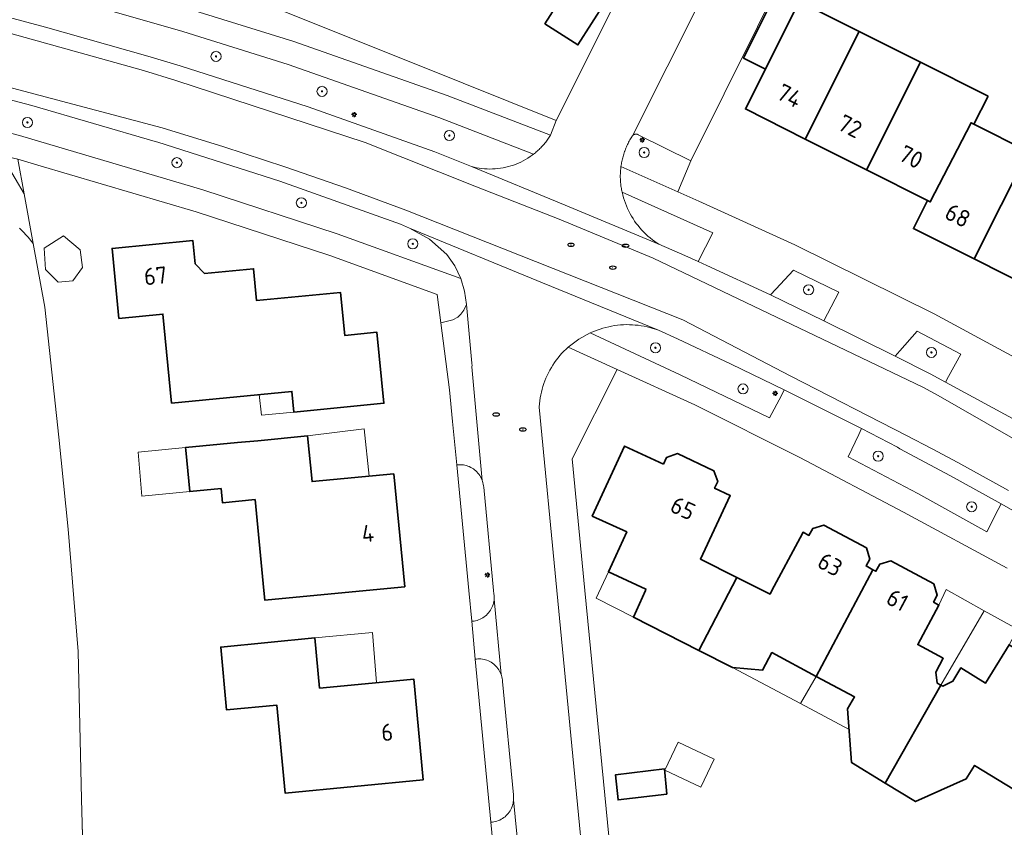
# Model space of a CAD drawing. Header units: metres. Extents: x 152610 to 160096, y 456114 to 462495.
# Tile 543 of 938: x 158699 to 158777, y 459731 to 459795. Entities that reach past the tile are written whole.
import ezdxf
from ezdxf.enums import TextEntityAlignment as Align

# ---------------------------------------------------------------- set-up
doc = ezdxf.new("R2010")
doc.units = ezdxf.units.M
doc.header["$LTSCALE"] = 0.5
doc.layers.get('0').update_dxf_attribs({"linetype": 'CONTINUOUS'})
for name, color, linetype, lineweight in [('B-PV-GK-BESCHOEIING-G', 251, 'GK-BESCHOEIING-SO', 18), ('B-PV-GR-BEPLANTING_CULTUUR_BOSPLANTSOEN-GV', 251, 'CONTINUOUS', 18), ('B-PV-GR-BEPLANTING_CULTUUR_HEESTERS-GV', 251, 'CONTINUOUS', 18), ('B-PV-GR-BOOM-S', 251, 'CONTINUOUS', 25), ('B-PV-GR-HAAG-GV', 251, 'CONTINUOUS', 13), ('B-PV-IE-MEUBILAIR-S', 251, 'CONTINUOUS', 25), ('B-PV-OG-BEBOUWING-GV', 6, 'CONTINUOUS', 35), ('B-PV-OG-BEBOUWING-T18', 1, 'CONTINUOUS', 18), ('B-PV-OG-BEBOUWING_OVERBOUWING-GV', 251, 'CONTINUOUS', 18), ('B-PV-OG-BEBOUWING_SCHUUR-GV', 251, 'CONTINUOUS', 18), ('B-PV-OG-TERREIN_BEGROEID-GV', 251, 'CONTINUOUS', 18), ('B-PV-OG-WATER_SLOOT-GV', 251, 'CONTINUOUS', 18), ('B-PV-VH-GESLOTENVERHARDING_ASFALT-GV', 251, 'CONTINUOUS', 18), ('B-PV-VH-ONVERHARD_ZAND-GV', 251, 'CONTINUOUS', 18), ('B-PV-VH-OPENVERHARDING_BETONSTRAATSTEEN-GV', 251, 'CONTINUOUS', 18), ('B-PV-VH-OPENVERHARDING_TEGEL-GV', 251, 'CONTINUOUS', 18)]:
    doc.layers.add(name, color=color, linetype=linetype, lineweight=lineweight)
doc.styles.add('NLCS-ISO', font='NLCS-ISO.ttf')
doc.styles.add('NLCS-ISO-M750-T18', font='NLCS-ISO.ttf', dxfattribs={"height": 1.35})
doc.linetypes.add('GK-BESCHOEIING-SO', pattern='A,18,-3,[1,NLCS.SHX,S=0.6,R=0,X=0,Y=0],-3', length=24)

# ---------------------------------------------------------------- blocks, each defined once
blk = doc.blocks.new('SIE-MEUBILAIR_PAAL_LICHTMAST-SO')
for points in [[(-0.62, 0), (-1, 0)], [(-0.71, 0.71), (-0.44, 0.44)], [(0, 1), (0, 0.62)], [(0.44, 0.44), (0.71, 0.71)], [(1, 0), (0.62, 0)], [(-0.71, -0.71), (-0.44, -0.44)], [(0, -0.62), (0, -1)], [(0.44, -0.44), (0.71, -0.71)]]:
    blk.add_lwpolyline(points)
blk.add_circle((0, 0), 0.5)
blk = doc.blocks.new('SIE-MEUBILAIR_PUT_RIOOLPUT-SO')
blk.add_ellipse((0, 0), major_axis=(1.25, 0), ratio=0.54)
at = {"style": 'NLCS-ISO'}
blk.add_text('ri', height=0.75, dxfattribs=at).set_placement((-0.04, 0.07), align=Align.MIDDLE_CENTER)
blk = doc.blocks.new('SGR-BOOM_GBKN-SO')
at = {"linetype": 'ByBlock', "lineweight": 18}
h = blk.add_hatch(color=0, dxfattribs=at)
h.dxf.hatch_style = 1
edge = h.paths.add_edge_path()
edge.add_arc((0, 0), 0.25, 0, 360)
at = {"color": 0, "linetype": 'ByBlock', "lineweight": 18}
for radius in [2, 0.25]:
    blk.add_circle((0, 0), radius, dxfattribs=at)
at = {"color": 0, "linetype": 'ByBlock', "lineweight": 18, "style": 'NLCS-ISO'}
blk.add_attdef('SOORT', (2.5, 0), '', height=1.5, dxfattribs=at)

msp = doc.modelspace()

# ---------------------------------------------------------------- linework, layer by layer
at = {"layer": 'B-PV-GK-BESCHOEIING-G', "flags": 128}
msp.add_lwpolyline([(158999.99, 459845.42), (158998.93, 459830.9), (158997.68, 459815.64), (158996.46, 459799.88), (158995.3, 459784.49), (158994.24, 459769.19), (158993.141, 459756.946), (158993.136, 459753.873), (158993.434, 459750.814), (158993.496, 459750.407), (158993.565, 459750.002), (158993.864, 459748.497), (158994.24, 459747.01), (158997.52, 459734.43), (158998.84, 459730.49), (158999.541, 459727.885), (159000, 459725.174), (159000.061, 459724.78), (159000.117, 459724.368), (159000.165, 459723.955), (159000.205, 459723.541), (159000.237, 459723.127), (159000.262, 459722.712), (159000.278, 459722.297), (159000.286, 459721.881), (159000.286, 459721.466), (159000.278, 459721.05), (159000.262, 459720.635), (159000.239, 459720.22), (159000.207, 459719.805), (159000.167, 459719.392), (159000.119, 459718.979), (159000.064, 459718.567), (159000, 459718.113), (158999.921, 459717.531), (158999.83, 459716.95), (158999.623, 459715.279), (158995.27, 459679.91), (158994.259, 459677.267), (158993.483, 459675.787), (158990.087, 459671.661), (158988.641, 459669.956), (158986.317, 459668.258), (158979.736, 459664.228), (158971.852, 459659.187), (158965.464, 459655.627), (158965.485, 459655.347), (158961.53, 459654.331), (158958.969, 459654.007), (158957.388, 459654.007), (158955.585, 459654.15), (158951.106, 459654.991), (158941.212, 459656.896), (158941.168, 459656.884), (158940.839, 459656.812), (158940.507, 459656.754), (158940.173, 459656.713), (158939.837, 459656.688), (158939.5, 459656.678), (158939.163, 459656.685), (158938.827, 459656.707), (158938.493, 459656.746), (158938.16, 459656.8), (158937.831, 459656.87), (158937.505, 459656.956), (158937.184, 459657.056), (158936.867, 459657.173), (158936.557, 459657.304), (158936.253, 459657.449), (158935.957, 459657.609), (158935.668, 459657.783), (158935.388, 459657.97), (158935.117, 459658.17), (158934.856, 459658.383), (158934.606, 459658.608), (158926.622, 459660.507), (158926.477, 459660.284), (158919.149, 459662.052), (158919.301, 459662.496), (158912.318, 459664.683), (158912.243, 459664.383), (158907.791, 459665.872), (158908.009, 459666.403), (158891.186, 459672.397), (158890.835, 459671.749), (158884.826, 459674.199), (158885.044, 459674.789), (158871.98, 459680.502), (158871.761, 459680.058), (158864.265, 459683.511), (158864.542, 459683.917), (158860.271, 459685.733), (158844.342, 459683.247), (158844.321, 459683.459), (158838.977, 459682.713), (158838.976, 459682.712), (158838.833, 459682.578), (158838.68, 459682.457), (158838.518, 459682.348), (158838.347, 459682.253), (158838.169, 459682.172), (158837.985, 459682.106), (158837.796, 459682.055), (158837.604, 459682.02), (158837.409, 459682.001), (158837.213, 459681.997), (158837.018, 459682.01), (158836.825, 459682.038), (158836.634, 459682.083), (158836.448, 459682.142), (158836.268, 459682.217), (158836.094, 459682.306), (158835.927, 459682.409), (158835.77, 459682.526), (158835.623, 459682.655), (158834.833, 459682.611), (158830.438, 459682.633), (158824.47, 459683.012), (158822.368, 459683.278), (158820.283, 459683.709), (158817.427, 459684.319), (158799.664, 459689.223), (158799.352, 459689.205), (158799.105, 459689.191), (158796.846, 459688.223), (158795.009, 459687.644), (158792.804, 459687.38), (158791.483, 459687.343), (158788.329, 459687.787), (158777.28, 459690.081), (158768.51, 459691.609), (158744.832, 459696.199), (158731.755, 459699.147), (158720.939, 459701.26), (158712.11, 459703.057), (158711.742, 459703.156), (158711.379, 459703.269), (158711.021, 459703.398), (158710.669, 459703.542), (158710.323, 459703.701), (158709.984, 459703.874), (158709.653, 459704.061), (158709.329, 459704.262), (158709.015, 459704.476), (158708.71, 459704.703), (158708.414, 459704.943), (158708.129, 459705.195), (158707.855, 459705.459), (158707.592, 459705.734), (158707.341, 459706.02), (158707.102, 459706.316), (158706.932, 459706.544), (158706.29, 459707.561), (158705.723, 459708.859), (158704.389, 459712.745), (158704.356, 459713.429), (158704.439, 459717.284), (158703.976, 459733.454), (158703.703, 459745.162), (158702.922, 459754.833), (158702.194, 459762.125), (158701.072, 459772.42), (158700.151, 459777.475), (158699.437, 459781.393)], dxfattribs=at)
at = {"layer": 'B-PV-GR-BEPLANTING_CULTUUR_BOSPLANTSOEN-GV', "flags": 128}
msp.add_lwpolyline([(158695.504, 459808.821), (158689.23, 459809.93), (158689.46, 459807.23), (158688.89, 459802.76), (158712.55, 459796.01), (158720.8, 459793.46), (158732.96, 459789.18), (158741.15, 459786.04), (158741.6, 459787.2), (158730.47, 459791.66), (158717.836, 459796.71), (158717.676, 459796.475), (158697.476, 459802.39), (158696.247, 459802.75)], close=True, dxfattribs=at)
msp.add_lwpolyline([(158699.056, 459778.676), (158699.236, 459778.508), (158699.411, 459778.334), (158699.58, 459778.155), (158699.743, 459777.97), (158700.151, 459777.475), (158699.437, 459781.393), (158698.011, 459783.828)], dxfattribs=at)
at = {"layer": 'B-PV-GR-BEPLANTING_CULTUUR_HEESTERS-GV', "flags": 128}
for points in [[(158747.943, 459786.123), (158747.936, 459786.124), (158747.93, 459786.124), (158747.923, 459786.124), (158747.917, 459786.124), (158747.91, 459786.123), (158747.904, 459786.123), (158747.897, 459786.123), (158747.891, 459786.122), (158747.884, 459786.122), (158747.877, 459786.121), (158747.871, 459786.12), (158747.864, 459786.119), (158747.858, 459786.118), (158747.853, 459786.117), (158747.85, 459786.116), (158747.845, 459786.115), (158747.84, 459786.114), (158747.837, 459786.113), (158747.834, 459786.113), (158747.831, 459786.112), (158747.827, 459786.111), (158747.824, 459786.11), (158747.821, 459786.109), (158747.818, 459786.108), (158747.806, 459786.104), (158747.802, 459786.103), (158747.799, 459786.102), (158747.796, 459786.101), (158747.793, 459786.1), (158747.79, 459786.099), (158747.787, 459786.098), (158747.784, 459786.097), (158747.779, 459786.095), (158747.773, 459786.092), (158747.767, 459786.089), (158747.761, 459786.087), (158747.755, 459786.084), (158747.75, 459786.081), (158747.744, 459786.078), (158747.738, 459786.074), (158747.733, 459786.071), (158747.727, 459786.068), (158747.721, 459786.064), (158747.716, 459786.06), (158747.71, 459786.057), (158747.705, 459786.053), (158747.7, 459786.049), (158747.694, 459786.045), (158747.689, 459786.041), (158747.684, 459786.037), (158747.679, 459786.033), (158747.674, 459786.028), (158747.669, 459786.024), (158747.665, 459786.019), (158747.66, 459786.015), (158747.655, 459786.01), (158747.651, 459786.006), (158747.646, 459786.001), (158747.642, 459785.996), (158747.637, 459785.991), (158747.633, 459785.986), (158747.629, 459785.981), (158747.625, 459785.975), (158747.621, 459785.97), (158747.617, 459785.965), (158747.614, 459785.959), (158747.61, 459785.954), (158747.605, 459785.948), (158747.602, 459785.943), (158747.59, 459785.92), (158747.536, 459785.834), (158747.484, 459785.747), (158747.434, 459785.659), (158747.385, 459785.571), (158747.337, 459785.481), (158747.291, 459785.391), (158747.247, 459785.3), (158747.204, 459785.208), (158747.163, 459785.116), (158747.124, 459785.023), (158747.086, 459784.929), (158747.049, 459784.834), (158747.032, 459784.786), (158747.015, 459784.739), (158746.982, 459784.643), (158746.95, 459784.547), (158746.921, 459784.45), (158746.893, 459784.353), (158746.866, 459784.255), (158746.842, 459784.157), (158746.819, 459784.058), (158746.798, 459783.959), (158746.778, 459783.86), (158746.76, 459783.76), (158746.744, 459783.66), (158746.73, 459783.56), (158751.224, 459781.568), (158752.26, 459784.02), (158748.1, 459786.08), (158748.094, 459786.083), (158748.088, 459786.086), (158748.082, 459786.089), (158748.076, 459786.091), (158748.07, 459786.094), (158748.064, 459786.097), (158748.058, 459786.099), (158748.052, 459786.101), (158748.046, 459786.104), (158748.04, 459786.106), (158748.033, 459786.108), (158748.027, 459786.109), (158748.021, 459786.111), (158748.014, 459786.113), (158748.008, 459786.114), (158748.001, 459786.116), (158747.995, 459786.117), (158747.989, 459786.118), (158747.982, 459786.119), (158747.976, 459786.12), (158747.969, 459786.121), (158747.963, 459786.122), (158747.956, 459786.122), (158747.949, 459786.123)], [(158734.115, 459759.945), (158733.992, 459759.951), (158733.869, 459759.95), (158733.746, 459759.94), (158733.717, 459759.937), (158734.666, 459750), (158734.899, 459747.55), (158734.966, 459747.555), (158735.088, 459747.571), (158735.209, 459747.594), (158735.328, 459747.625), (158735.445, 459747.664), (158735.559, 459747.711), (158735.669, 459747.764), (158735.776, 459747.825), (158735.879, 459747.893), (158735.977, 459747.967), (158736.07, 459748.047), (158736.158, 459748.133), (158736.24, 459748.225), (158736.316, 459748.322), (158736.385, 459748.424), (158736.448, 459748.53), (158736.503, 459748.639), (158736.552, 459748.753), (158736.593, 459748.869), (158736.626, 459748.987), (158736.652, 459749.108), (158736.669, 459749.229), (158736.674, 459749.291), (158736.679, 459749.352), (158736.681, 459749.475), (158736.674, 459749.598), (158736.66, 459749.72), (158736.634, 459750), (158735.85, 459758.16), (158735.839, 459758.283), (158735.82, 459758.405), (158735.793, 459758.525), (158735.758, 459758.643), (158735.737, 459758.701), (158735.716, 459758.759), (158735.666, 459758.872), (158735.61, 459758.981), (158735.546, 459759.087), (158735.475, 459759.188), (158735.398, 459759.284), (158735.315, 459759.376), (158735.226, 459759.461), (158735.132, 459759.541), (158735.033, 459759.614), (158734.929, 459759.681), (158734.822, 459759.741), (158734.71, 459759.794), (158734.596, 459759.839), (158734.478, 459759.877), (158734.359, 459759.907), (158734.238, 459759.93)], [(158735.635, 459744.566), (158735.513, 459744.572), (158735.391, 459744.571), (158735.269, 459744.561), (158735.185, 459744.55), (158736.416, 459731.641), (158736.539, 459731.651), (158736.661, 459731.668), (158736.781, 459731.694), (158736.899, 459731.727), (158737.016, 459731.768), (158737.129, 459731.817), (158737.238, 459731.872), (158737.344, 459731.935), (158737.446, 459732.005), (158737.543, 459732.08), (158737.635, 459732.162), (158737.721, 459732.25), (158737.801, 459732.343), (158737.876, 459732.442), (158737.943, 459732.544), (158738.004, 459732.652), (158738.058, 459732.762), (158738.104, 459732.876), (158738.143, 459732.993), (158738.174, 459733.112), (158738.198, 459733.233), (158738.213, 459733.355), (158738.217, 459733.416), (158738.221, 459733.478), (158738.221, 459733.601), (158738.212, 459733.724), (158738.2, 459733.82), (158737.34, 459742.79), (158737.33, 459742.912), (158737.313, 459743.033), (158737.288, 459743.152), (158737.255, 459743.27), (158737.234, 459743.328), (158737.214, 459743.385), (158737.166, 459743.497), (158737.111, 459743.606), (158737.048, 459743.711), (158736.979, 459743.812), (158736.903, 459743.908), (158736.822, 459743.999), (158736.734, 459744.084), (158736.642, 459744.164), (158736.544, 459744.237), (158736.441, 459744.303), (158736.335, 459744.363), (158736.225, 459744.416), (158736.111, 459744.461), (158735.995, 459744.499), (158735.876, 459744.529), (158735.756, 459744.552)]]:
    msp.add_lwpolyline(points, close=True, dxfattribs=at)
msp.add_lwpolyline([(158748.043, 459707.31), (158743.874, 459750), (158742.873, 459760.411), (158746.415, 459767.493), (158742.552, 459769.26), (158742.379, 459769.102), (158742.212, 459768.938), (158742.051, 459768.768), (158741.895, 459768.593), (158741.745, 459768.413), (158741.602, 459768.227), (158741.465, 459768.037), (158741.335, 459767.843), (158741.211, 459767.644), (158741.095, 459767.441), (158740.985, 459767.234), (158740.882, 459767.023), (158740.787, 459766.809), (158740.699, 459766.592), (158740.618, 459766.372), (158740.545, 459766.15), (158740.48, 459765.925), (158740.422, 459765.698), (158740.373, 459765.469), (158740.331, 459765.238), (158740.297, 459765.006), (158740.271, 459764.774), (158740.252, 459764.54), (158740.25, 459764.5), (158741.653, 459750), (158745.38, 459711.46)], dxfattribs=at)
at = {"layer": 'B-PV-GR-HAAG-GV', "flags": 128}
msp.add_lwpolyline([(158749.73, 459777.41), (158751.79, 459776.52), (158752.84, 459776.04), (158754.018, 459778.298), (158746.82, 459781.53), (158746.873, 459781.308), (158746.933, 459781.088), (158747.002, 459780.871), (158747.078, 459780.656), (158747.161, 459780.444), (158747.252, 459780.234), (158747.35, 459780.029), (158747.455, 459779.826), (158747.567, 459779.628), (158747.686, 459779.433), (158747.812, 459779.243), (158747.944, 459779.058), (158748.083, 459778.877), (158748.229, 459778.701), (158748.38, 459778.531), (158748.537, 459778.365), (158748.7, 459778.206), (158748.868, 459778.052), (158749.041, 459777.904), (158749.22, 459777.762), (158749.404, 459777.627), (158749.592, 459777.499)], close=True, dxfattribs=at)
at = {"layer": 'B-PV-OG-BEBOUWING-GV', "flags": 128}
for points in [[(158748.82, 459807.47), (158742.79, 459811.32), (158742.12, 459810.25), (158742.25, 459810.17), (158737.36, 459802.42), (158737.48, 459802.34), (158743.19, 459798.75), (158740.7, 459794.87), (158743.32, 459793.19), (158747.63, 459799.97), (158745.09, 459801.58)], [(158760.86, 459796.63), (158759.117, 459797.505), (158756.426, 459792.141), (158758.169, 459791.267)], [(158765.604, 459794.251), (158760.86, 459796.63), (158758.169, 459791.267), (158756.59, 459788.12), (158761.338, 459785.733)], [(158770.454, 459791.82), (158765.604, 459794.251), (158761.338, 459785.733), (158766.186, 459783.295)], [(158775.82, 459789.13), (158770.454, 459791.82), (158766.186, 459783.295), (158771.01, 459780.87), (158771.242, 459780.753), (158774.468, 459787.027), (158774.7, 459786.91)], [(158774.7, 459786.91), (158774.468, 459787.027), (158771.242, 459780.753), (158771.01, 459780.87), (158769.9, 459778.65), (158774.706, 459776.241), (158779.008, 459784.748)], [(158780.107, 459786.922), (158779.008, 459784.748), (158774.706, 459776.241), (158779.693, 459773.742), (158783.958, 459782.263), (158784.994, 459784.332)], [(158712.983, 459775.856), (158712.802, 459777.707), (158706.402, 459777.081), (158706.945, 459771.538), (158710.428, 459771.878), (158711.118, 459764.822), (158720.649, 459765.754), (158720.809, 459764.116), (158727.947, 459764.815), (158727.396, 459770.439), (158724.837, 459770.189), (158724.504, 459773.595), (158717.857, 459772.945), (158717.61, 459775.471), (158713.729, 459775.091)], [(158717.945, 459761.85), (158716.342, 459761.697), (158712.221, 459761.301), (158712.241, 459761.091), (158712.555, 459757.818), (158715.043, 459758.056), (158715.15, 459756.94), (158717.73, 459757.19), (158718.426, 459750), (158718.5, 459749.23), (158726.551, 459750), (158729.59, 459750.29), (158728.72, 459759.22), (158722.25, 459758.61), (158721.9, 459762.23)], [(158750.09, 459759.998), (158747.016, 459761.419), (158744.458, 459755.882), (158747.182, 459754.623), (158745.73, 459751.48), (158748.71, 459750.1), (158748.666, 459750), (158747.72, 459747.87), (158752.903, 459745.242), (158755.923, 459751.019), (158753.02, 459752.47), (158755.39, 459757.5), (158754.151, 459758.083), (158754.398, 459758.609), (158754.086, 459759.474), (158751.2, 459760.832), (158750.335, 459760.52)], [(158766.176, 459753.355), (158762.8, 459755.163), (158761.92, 459754.897), (158761.627, 459754.35), (158761.16, 459754.6), (158760.928, 459754.167), (158758.695, 459750), (158758.54, 459749.71), (158757.961, 459750), (158755.923, 459751.019), (158752.903, 459745.242), (158755.57, 459743.89), (158757.953, 459743.687), (158758.69, 459745.072), (158762.207, 459743.191), (158766.697, 459751.636), (158766.15, 459751.929), (158766.443, 459752.476)], [(158771.519, 459750.528), (158768.114, 459752.347), (158767.234, 459752.08), (158766.93, 459751.511), (158766.697, 459751.636), (158762.207, 459743.191), (158765.246, 459741.568), (158764.674, 459740.628), (158765.009, 459736.368), (158767.675, 459734.744), (158772.085, 459742.502), (158771.788, 459742.661), (158771.687, 459743.532), (158772.272, 459744.625), (158770.245, 459745.71), (158771.92, 459748.84), (158771.497, 459749.066), (158771.794, 459749.622)], [(158722.85, 459742.25), (158722.47, 459746.23), (158715.01, 459745.51), (158715.48, 459740.54), (158719.45, 459740.92), (158720.11, 459733.95), (158731.06, 459735.01), (158730.31, 459742.98), (158727.574, 459742.712)], [(158782.399, 459744.169), (158779.115, 459746.178), (158778.235, 459745.966), (158777.907, 459745.429), (158777.48, 459745.69), (158775.628, 459742.661), (158773.666, 459743.861), (158773.019, 459742.803), (158772.229, 459742.425), (158772.085, 459742.502), (158767.675, 459734.744), (158770.077, 459733.281), (158774.094, 459735.071), (158774.745, 459736.137), (158777.91, 459734.208), (158782.856, 459742.404), (158782.284, 459742.753), (158782.616, 459743.298)], [(158750.372, 459733.875), (158750.178, 459735.866), (158746.305, 459735.397), (158746.499, 459733.406)]]:
    msp.add_lwpolyline(points, close=True, dxfattribs=at)
at = {"layer": 'B-PV-OG-BEBOUWING_OVERBOUWING-GV', "flags": 128}
for points in [[(158720.809, 459764.116), (158720.649, 459765.754), (158718.066, 459765.501), (158718.244, 459763.86)], [(158726.772, 459759.036), (158726.386, 459762.783), (158721.9, 459762.23), (158722.25, 459758.61)], [(158712.241, 459761.091), (158712.221, 459761.301), (158708.462, 459760.936), (158708.769, 459757.456), (158712.555, 459757.818)], [(158748.71, 459750.1), (158745.73, 459751.48), (158744.756, 459749.373), (158747.72, 459747.87), (158748.666, 459750)], [(158772.085, 459742.502), (158775.516, 459748.378), (158772.488, 459750.063), (158771.92, 459748.84), (158770.245, 459745.71), (158772.272, 459744.625), (158771.687, 459743.532), (158771.788, 459742.661)], [(158778.144, 459746.917), (158775.516, 459748.378), (158772.085, 459742.502), (158772.229, 459742.425), (158773.019, 459742.803), (158773.666, 459743.861), (158775.628, 459742.661), (158777.48, 459745.69)], [(158727.366, 459742.692), (158727.048, 459746.672), (158722.47, 459746.23), (158722.85, 459742.25)], [(158760.961, 459741.029), (158762.207, 459743.191), (158758.69, 459745.072), (158757.953, 459743.687), (158755.57, 459743.89)], [(158765.246, 459741.568), (158762.207, 459743.191), (158760.961, 459741.029), (158764.803, 459738.99), (158764.674, 459740.628)]]:
    msp.add_lwpolyline(points, close=True, dxfattribs=at)
at = {"layer": 'B-PV-OG-BEBOUWING_SCHUUR-GV', "flags": 128}
for points in [[(158703.877, 459776.973), (158702.56, 459778.081), (158701.022, 459777.095), (158701.134, 459775.408), (158702.122, 459774.403), (158703.3, 459774.495), (158704.07, 459775.567)], [(158754.11, 459736.645), (158751.264, 459737.991), (158750.216, 459735.775), (158753.062, 459734.429)]]:
    msp.add_lwpolyline(points, close=True, dxfattribs=at)
at = {"layer": 'B-PV-OG-TERREIN_BEGROEID-GV', "flags": 128}
for points in [[(158695.177, 459796.181), (158701.137, 459794.604), (158709.246, 459792.309), (158711.8, 459791.53), (158721.949, 459788.294), (158731.98, 459784.71), (158734.88, 459783.56), (158735.085, 459783.508), (158735.292, 459783.463), (158735.501, 459783.427), (158735.71, 459783.398), (158735.921, 459783.377), (158736.132, 459783.364), (158736.344, 459783.36), (158736.556, 459783.363), (158736.767, 459783.374), (158736.978, 459783.393), (158737.188, 459783.42), (158737.397, 459783.455), (158737.604, 459783.498), (158737.81, 459783.549), (158738.013, 459783.607), (158738.214, 459783.674), (158738.413, 459783.747), (158738.608, 459783.828), (158738.801, 459783.917), (158738.99, 459784.012), (158739.175, 459784.115), (158739.356, 459784.225), (158739.533, 459784.341), (158739.705, 459784.464), (158739.795, 459784.532), (158732.3, 459787.45), (158720.35, 459791.64), (158712.01, 459794.24), (158688.83, 459800.896)], [(158699.07, 459786.01), (158713.59, 459781.72), (158724.25, 459778.24), (158734.038, 459774.687), (158733.56, 459775.683), (158732.93, 459776.59), (158731.557, 459777.794), (158729.963, 459778.685), (158729.27, 459778.99), (158719.708, 459782.407), (158710.03, 459785.48), (158709.82, 459785.55), (158700.051, 459788.387), (158693.911, 459789.992)]]:
    msp.add_lwpolyline(points, dxfattribs=at)
for points in [[(158698.6, 459784.23), (158691.772, 459786.023), (158692.221, 459784.156), (158693.171, 459784.418), (158694.14, 459784.6), (158694.188, 459784.599), (158694.489, 459784.586), (158694.791, 459784.565), (158695.092, 459784.536), (158695.391, 459784.5), (158695.69, 459784.455), (158695.988, 459784.402), (158696.284, 459784.342), (158696.578, 459784.274), (158696.871, 459784.198), (158697.161, 459784.114), (158697.449, 459784.023), (158698.011, 459783.828), (158699.437, 459781.393), (158698.929, 459784.133)], [(158763.98, 459773.6), (158760.4, 459775.36), (158758.988, 459773.842), (158758.58, 459773.4), (158762.81, 459771.34), (158763.092, 459771.885)], [(158747.395, 459771.037), (158747.159, 459771.038), (158746.924, 459771.031), (158746.688, 459771.016), (158746.453, 459770.993), (158746.22, 459770.962), (158745.987, 459770.924), (158745.756, 459770.877), (158745.526, 459770.823), (158745.299, 459770.761), (158745.073, 459770.691), (158744.85, 459770.614), (158744.63, 459770.529), (158744.413, 459770.436), (158744.29, 459770.38), (158751.413, 459767.059), (158758.5, 459763.66), (158759.437, 459765.441), (158759.664, 459765.888), (158755.451, 459767.915), (158751.221, 459769.904), (158749.7, 459770.59), (158749.478, 459770.67), (158749.253, 459770.742), (158749.026, 459770.806), (158748.797, 459770.862), (158748.567, 459770.911), (158748.334, 459770.952), (158748.101, 459770.985), (158747.866, 459771.01), (158747.631, 459771.027)], [(158773.66, 459768.7), (158770.21, 459770.51), (158768.837, 459768.964), (158768.46, 459768.54), (158771.22, 459767.14), (158772.44, 459766.48), (158772.685, 459766.926)], [(158767.215, 459762.079), (158765.792, 459762.816), (158765.571, 459762.352), (158764.74, 459760.56), (158770.265, 459757.66), (158775.72, 459754.63), (158776.616, 459756.396), (158776.848, 459756.864), (158772.854, 459759.068), (158768.817, 459761.193), (158768.64, 459761.344)]]:
    msp.add_lwpolyline(points, close=True, dxfattribs=at)
at = {"layer": 'B-PV-OG-WATER_SLOOT-GV', "flags": 128}
msp.add_lwpolyline([(158704.361, 459719.995), (158703.976, 459733.454), (158703.703, 459745.162), (158702.922, 459754.833), (158702.194, 459762.125), (158701.072, 459772.42), (158700.151, 459777.475), (158699.743, 459777.97), (158699.58, 459778.155), (158699.411, 459778.334), (158699.236, 459778.508), (158699.056, 459778.676)], dxfattribs=at)
at = {"layer": 'B-PV-VH-GESLOTENVERHARDING_ASFALT-GV', "flags": 128}
for points in [[(158777.76, 459763.6), (158772.44, 459766.48), (158771.22, 459767.14), (158768.46, 459768.54), (158762.81, 459771.34), (158758.58, 459773.4), (158753.52, 459775.73), (158752.84, 459776.04), (158751.79, 459776.52), (158749.73, 459777.41), (158742.301, 459780.487), (158734.88, 459783.56), (158731.98, 459784.71), (158721.949, 459788.294), (158711.8, 459791.53), (158709.246, 459792.309), (158701.137, 459794.604), (158695.177, 459796.181)], [(158694.945, 459795.05), (158708.896, 459791.161), (158711.45, 459790.382), (158726.466, 459785.448), (158735.278, 459781.948), (158741.842, 459779.378), (158749.271, 459776.301), (158770.649, 459766.085), (158771.869, 459765.425), (158790.569, 459754.726)], [(158790.569, 459754.726), (158771.869, 459765.425), (158770.649, 459766.085), (158749.271, 459776.301), (158741.842, 459779.378), (158735.278, 459781.948), (158726.466, 459785.448), (158711.45, 459790.382), (158708.896, 459791.161), (158694.945, 459795.05)], [(158694.1, 459790.918), (158710.373, 459786.63), (158715.246, 459785.131), (158720.092, 459783.544), (158724.908, 459781.872), (158729.694, 459780.113), (158751.635, 459771.42), (158760.189, 459766.967), (158769.363, 459762.252), (158771.398, 459761.197), (158773.422, 459760.121), (158775.435, 459759.025), (158777.437, 459757.909)], [(158777.437, 459757.909), (158775.435, 459759.025), (158773.422, 459760.121), (158771.398, 459761.197), (158769.363, 459762.252), (158760.189, 459766.967), (158751.635, 459771.42), (158729.694, 459780.113), (158724.908, 459781.872), (158720.092, 459783.544), (158715.246, 459785.131), (158710.373, 459786.63), (158694.1, 459790.918)], [(158693.911, 459789.992), (158700.051, 459788.387), (158709.82, 459785.55), (158710.03, 459785.48), (158719.708, 459782.407), (158729.27, 459778.99), (158729.963, 459778.685), (158740.506, 459774.361), (158749.7, 459770.59), (158751.221, 459769.904), (158755.451, 459767.915), (158759.664, 459765.888), (158762.731, 459764.358), (158765.792, 459762.816), (158767.215, 459762.079), (158768.64, 459761.344), (158768.817, 459761.193), (158772.854, 459759.068), (158776.848, 459756.864), (158782.122, 459753.867)]]:
    msp.add_lwpolyline(points, dxfattribs=at)
at = {"layer": 'B-PV-VH-ONVERHARD_ZAND-GV', "flags": 128}
msp.add_lwpolyline([(158746.82, 459781.53), (158746.873, 459781.308), (158746.933, 459781.088), (158747.002, 459780.871), (158747.078, 459780.656), (158747.161, 459780.444), (158747.252, 459780.234), (158747.35, 459780.029), (158747.455, 459779.826), (158747.567, 459779.628), (158747.686, 459779.433), (158747.812, 459779.243), (158747.944, 459779.058), (158748.083, 459778.877), (158748.229, 459778.701), (158748.38, 459778.531), (158748.537, 459778.365), (158748.7, 459778.206), (158748.868, 459778.052), (158749.041, 459777.904), (158749.22, 459777.762), (158749.404, 459777.627), (158749.592, 459777.499), (158749.73, 459777.41), (158751.79, 459776.52), (158752.84, 459776.04), (158754.018, 459778.298)], close=True, dxfattribs=at)
at = {"layer": 'B-PV-VH-OPENVERHARDING_BETONSTRAATSTEEN-GV', "flags": 128}
for points in [[(158750.602, 459805.187), (158741.6, 459787.2), (158741.15, 459786.04), (158741.099, 459785.958), (158741.046, 459785.876), (158740.992, 459785.795), (158740.936, 459785.716), (158740.88, 459785.637), (158740.821, 459785.56), (158740.762, 459785.483), (158740.701, 459785.407), (158740.638, 459785.333), (158740.575, 459785.26), (158740.54, 459785.221), (158740.51, 459785.187), (158740.444, 459785.116), (158740.376, 459785.046), (158740.308, 459784.978), (158740.238, 459784.91), (158740.167, 459784.844), (158740.095, 459784.779), (158740.021, 459784.715), (158739.947, 459784.653), (158739.872, 459784.592), (158739.795, 459784.532), (158739.705, 459784.464), (158739.533, 459784.341), (158739.356, 459784.225), (158739.175, 459784.115), (158738.99, 459784.012), (158738.801, 459783.917), (158738.608, 459783.828), (158738.413, 459783.747), (158738.214, 459783.674), (158738.013, 459783.607), (158737.81, 459783.549), (158737.604, 459783.498), (158737.397, 459783.455), (158737.188, 459783.42), (158736.978, 459783.393), (158736.767, 459783.374), (158736.556, 459783.363), (158736.344, 459783.36), (158736.132, 459783.364), (158735.921, 459783.377), (158735.71, 459783.398), (158735.501, 459783.427), (158735.292, 459783.463), (158735.085, 459783.508), (158734.88, 459783.56), (158742.301, 459780.487), (158749.73, 459777.41), (158749.592, 459777.499), (158749.404, 459777.627), (158749.22, 459777.762), (158749.041, 459777.904), (158748.868, 459778.052), (158748.7, 459778.206), (158748.537, 459778.365), (158748.38, 459778.531), (158748.229, 459778.701), (158748.083, 459778.877), (158747.944, 459779.058), (158747.812, 459779.243), (158747.686, 459779.433), (158747.567, 459779.628), (158747.455, 459779.826), (158747.35, 459780.029), (158747.252, 459780.234), (158747.161, 459780.444), (158747.078, 459780.656), (158747.002, 459780.871), (158746.933, 459781.088), (158746.873, 459781.308), (158746.82, 459781.53), (158746.799, 459781.625), (158746.78, 459781.72), (158746.762, 459781.816), (158746.746, 459781.912), (158746.731, 459782.008), (158746.718, 459782.105), (158746.707, 459782.201), (158746.698, 459782.298), (158746.69, 459782.395), (158746.684, 459782.492), (158746.682, 459782.54), (158746.68, 459782.589), (158746.677, 459782.687), (158746.677, 459782.784), (158746.677, 459782.881), (158746.68, 459782.979), (158746.684, 459783.076), (158746.69, 459783.173), (158746.697, 459783.27), (158746.707, 459783.367), (158746.718, 459783.464), (158746.73, 459783.56), (158746.744, 459783.66), (158746.76, 459783.76), (158746.778, 459783.86), (158746.798, 459783.959), (158746.819, 459784.058), (158746.842, 459784.157), (158746.866, 459784.255), (158746.893, 459784.353), (158746.921, 459784.45), (158746.95, 459784.547), (158746.982, 459784.643), (158747.015, 459784.739), (158747.032, 459784.786), (158747.049, 459784.834), (158747.086, 459784.929), (158747.124, 459785.023), (158747.163, 459785.116), (158747.204, 459785.208), (158747.247, 459785.3), (158747.291, 459785.391), (158747.337, 459785.481), (158747.385, 459785.571), (158747.434, 459785.659), (158747.484, 459785.747), (158747.536, 459785.834), (158747.59, 459785.92), (158747.602, 459785.943), (158747.605, 459785.948), (158755.901, 459802.462)], [(158755.901, 459802.462), (158747.605, 459785.948), (158747.61, 459785.954), (158747.614, 459785.959), (158747.617, 459785.965), (158747.621, 459785.97), (158747.625, 459785.975), (158747.629, 459785.981), (158747.633, 459785.986), (158747.637, 459785.991), (158747.642, 459785.996), (158747.646, 459786.001), (158747.651, 459786.006), (158747.655, 459786.01), (158747.66, 459786.015), (158747.665, 459786.019), (158747.669, 459786.024), (158747.674, 459786.028), (158747.679, 459786.033), (158747.684, 459786.037), (158747.689, 459786.041), (158747.694, 459786.045), (158747.7, 459786.049), (158747.705, 459786.053), (158747.71, 459786.057), (158747.716, 459786.06), (158747.721, 459786.064), (158747.727, 459786.068), (158747.733, 459786.071), (158747.738, 459786.074), (158747.744, 459786.078), (158747.75, 459786.081), (158747.755, 459786.084), (158747.761, 459786.087), (158747.767, 459786.089), (158747.773, 459786.092), (158747.779, 459786.095), (158747.784, 459786.097), (158747.787, 459786.098), (158747.79, 459786.099), (158747.793, 459786.1), (158747.796, 459786.101), (158747.799, 459786.102), (158747.802, 459786.103), (158747.806, 459786.104), (158747.818, 459786.108), (158747.821, 459786.109), (158747.824, 459786.11), (158747.827, 459786.111), (158747.831, 459786.112), (158747.834, 459786.113), (158747.837, 459786.113), (158747.84, 459786.114), (158747.845, 459786.115), (158747.85, 459786.116), (158747.853, 459786.117), (158747.858, 459786.118), (158747.864, 459786.119), (158747.871, 459786.12), (158747.877, 459786.121), (158747.884, 459786.122), (158747.891, 459786.122), (158747.897, 459786.123), (158747.904, 459786.123), (158747.91, 459786.123), (158747.917, 459786.124), (158747.923, 459786.124), (158747.93, 459786.124), (158747.936, 459786.124), (158747.943, 459786.123), (158747.949, 459786.123), (158747.956, 459786.122), (158747.963, 459786.122), (158747.969, 459786.121), (158747.976, 459786.12), (158747.982, 459786.119), (158747.989, 459786.118), (158747.995, 459786.117), (158748.001, 459786.116), (158748.008, 459786.114), (158748.014, 459786.113), (158748.021, 459786.111), (158748.027, 459786.109), (158748.033, 459786.108), (158748.04, 459786.106), (158748.046, 459786.104), (158748.052, 459786.101), (158748.058, 459786.099), (158748.064, 459786.097), (158748.07, 459786.094), (158748.076, 459786.091), (158748.082, 459786.089), (158748.088, 459786.086), (158748.094, 459786.083), (158748.1, 459786.08), (158752.26, 459784.02), (158760.19, 459799.94)], [(158745.38, 459711.46), (158741.653, 459750), (158740.25, 459764.5), (158740.252, 459764.54), (158740.271, 459764.774), (158740.297, 459765.006), (158740.331, 459765.238), (158740.373, 459765.469), (158740.422, 459765.698), (158740.48, 459765.925), (158740.545, 459766.15), (158740.618, 459766.372), (158740.699, 459766.592), (158740.787, 459766.809), (158740.882, 459767.023), (158740.985, 459767.234), (158741.095, 459767.441), (158741.211, 459767.644), (158741.335, 459767.843), (158741.465, 459768.037), (158741.602, 459768.227), (158741.745, 459768.413), (158741.895, 459768.593), (158742.051, 459768.768), (158742.212, 459768.938), (158742.379, 459769.102), (158742.552, 459769.26), (158743.377, 459769.888), (158744.29, 459770.38), (158744.413, 459770.436), (158744.63, 459770.529), (158744.85, 459770.614), (158745.073, 459770.691), (158745.299, 459770.761), (158745.526, 459770.823), (158745.756, 459770.877), (158745.987, 459770.924), (158746.22, 459770.962), (158746.453, 459770.993), (158746.688, 459771.016), (158746.924, 459771.031), (158747.159, 459771.038), (158747.395, 459771.037), (158747.631, 459771.027), (158747.866, 459771.01), (158748.101, 459770.985), (158748.334, 459770.952), (158748.567, 459770.911), (158748.797, 459770.862), (158749.026, 459770.806), (158749.253, 459770.742), (158749.478, 459770.67), (158749.7, 459770.59), (158740.506, 459774.361), (158729.963, 459778.685), (158731.557, 459777.794), (158732.93, 459776.59), (158733.56, 459775.683), (158734.038, 459774.687), (158734.34, 459773.677), (158734.493, 459772.634), (158734.92, 459767.99), (158734.923, 459767.949), (158734.926, 459767.823), (158734.921, 459767.698), (158735.737, 459758.701), (158735.758, 459758.643), (158735.793, 459758.525), (158735.82, 459758.405), (158735.839, 459758.283), (158735.85, 459758.16), (158736.634, 459750), (158736.66, 459749.72), (158736.674, 459749.598), (158736.681, 459749.475), (158736.679, 459749.352), (158736.674, 459749.291), (158737.234, 459743.328), (158737.255, 459743.27), (158737.288, 459743.152), (158737.313, 459743.033), (158737.33, 459742.912), (158737.34, 459742.79), (158738.2, 459733.82), (158738.212, 459733.724), (158738.221, 459733.601), (158738.221, 459733.478), (158738.217, 459733.416), (158738.856, 459726.955)], [(158738.856, 459726.955), (158738.217, 459733.416), (158738.213, 459733.355), (158738.198, 459733.233), (158738.174, 459733.112), (158738.143, 459732.993), (158738.104, 459732.876), (158738.058, 459732.762), (158738.004, 459732.652), (158737.943, 459732.544), (158737.876, 459732.442), (158737.801, 459732.343), (158737.721, 459732.25), (158737.635, 459732.162), (158737.543, 459732.08), (158737.446, 459732.005), (158737.344, 459731.935), (158737.238, 459731.872), (158737.129, 459731.817), (158737.016, 459731.768), (158736.899, 459731.727), (158736.781, 459731.694), (158736.661, 459731.668), (158736.539, 459731.651), (158736.416, 459731.641), (158736.701, 459728.649)]]:
    msp.add_lwpolyline(points, dxfattribs=at)
for points in [[(158734.92, 459767.99), (158734.493, 459772.634), (158734.271, 459772.183), (158734.046, 459771.868), (158733.806, 459771.643), (158733.416, 459771.418), (158732.462, 459771.181), (158733.149, 459765.877), (158733.39, 459763.36), (158733.717, 459759.937), (158733.746, 459759.94), (158733.869, 459759.95), (158733.992, 459759.951), (158734.115, 459759.945), (158734.238, 459759.93), (158734.359, 459759.907), (158734.478, 459759.877), (158734.596, 459759.839), (158734.71, 459759.794), (158734.822, 459759.741), (158734.929, 459759.681), (158735.033, 459759.614), (158735.132, 459759.541), (158735.226, 459759.461), (158735.315, 459759.376), (158735.398, 459759.284), (158735.475, 459759.188), (158735.546, 459759.087), (158735.61, 459758.981), (158735.666, 459758.872), (158735.716, 459758.759), (158735.737, 459758.701), (158734.921, 459767.698), (158734.926, 459767.823), (158734.923, 459767.949)], [(158737.234, 459743.328), (158736.674, 459749.291), (158736.669, 459749.229), (158736.652, 459749.108), (158736.626, 459748.987), (158736.593, 459748.869), (158736.552, 459748.753), (158736.503, 459748.639), (158736.448, 459748.53), (158736.385, 459748.424), (158736.316, 459748.322), (158736.24, 459748.225), (158736.158, 459748.133), (158736.07, 459748.047), (158735.977, 459747.967), (158735.879, 459747.893), (158735.776, 459747.825), (158735.669, 459747.764), (158735.559, 459747.711), (158735.445, 459747.664), (158735.328, 459747.625), (158735.209, 459747.594), (158735.088, 459747.571), (158734.966, 459747.555), (158734.899, 459747.55), (158735.185, 459744.55), (158735.269, 459744.561), (158735.391, 459744.571), (158735.513, 459744.572), (158735.635, 459744.566), (158735.756, 459744.552), (158735.876, 459744.529), (158735.995, 459744.499), (158736.111, 459744.461), (158736.225, 459744.416), (158736.335, 459744.363), (158736.441, 459744.303), (158736.544, 459744.237), (158736.642, 459744.164), (158736.734, 459744.084), (158736.822, 459743.999), (158736.903, 459743.908), (158736.979, 459743.812), (158737.048, 459743.711), (158737.111, 459743.606), (158737.166, 459743.497), (158737.214, 459743.385)]]:
    msp.add_lwpolyline(points, close=True, dxfattribs=at)
at = {"layer": 'B-PV-VH-OPENVERHARDING_TEGEL-GV', "flags": 128}
for points in [[(158688.83, 459800.896), (158712.01, 459794.24), (158720.35, 459791.64), (158732.3, 459787.45), (158739.795, 459784.532), (158739.872, 459784.592), (158739.947, 459784.653), (158740.021, 459784.715), (158740.095, 459784.779), (158740.167, 459784.844), (158740.238, 459784.91), (158740.308, 459784.978), (158740.376, 459785.046), (158740.444, 459785.116), (158740.51, 459785.187), (158740.54, 459785.221), (158740.575, 459785.26), (158740.638, 459785.333), (158740.701, 459785.407), (158740.762, 459785.483), (158740.821, 459785.56), (158740.88, 459785.637), (158740.936, 459785.716), (158740.992, 459785.795), (158741.046, 459785.876), (158741.099, 459785.958), (158741.15, 459786.04), (158732.96, 459789.18), (158720.8, 459793.46), (158712.55, 459796.01)], [(158783.07, 459765.66), (158771.56, 459771.89), (158760.51, 459777.35), (158752.91, 459780.82), (158751.224, 459781.568), (158746.73, 459783.56), (158746.718, 459783.464), (158746.707, 459783.367), (158746.697, 459783.27), (158746.69, 459783.173), (158746.684, 459783.076), (158746.68, 459782.979), (158746.677, 459782.881), (158746.677, 459782.784), (158746.677, 459782.687), (158746.68, 459782.589), (158746.682, 459782.54), (158746.684, 459782.492), (158746.69, 459782.395), (158746.698, 459782.298), (158746.707, 459782.201), (158746.718, 459782.105), (158746.731, 459782.008), (158746.746, 459781.912), (158746.762, 459781.816), (158746.78, 459781.72), (158746.799, 459781.625), (158746.82, 459781.53), (158754.018, 459778.298), (158752.84, 459776.04), (158753.52, 459775.73), (158758.58, 459773.4), (158758.988, 459773.842), (158760.4, 459775.36), (158763.98, 459773.6), (158763.092, 459771.885), (158762.81, 459771.34), (158768.46, 459768.54), (158768.837, 459768.964), (158770.21, 459770.51), (158773.66, 459768.7), (158772.685, 459766.926), (158772.44, 459766.48), (158777.76, 459763.6)], [(158782.122, 459753.867), (158776.848, 459756.864), (158776.616, 459756.396), (158775.72, 459754.63), (158770.265, 459757.66), (158764.74, 459760.56), (158765.571, 459762.352), (158765.792, 459762.816), (158762.731, 459764.358), (158759.664, 459765.888), (158759.437, 459765.441), (158758.5, 459763.66), (158751.413, 459767.059), (158744.29, 459770.38), (158743.377, 459769.888), (158742.552, 459769.26), (158746.415, 459767.493), (158752.583, 459764.691), (158760.89, 459760.518), (158769.122, 459756.195), (158777.342, 459751.747)]]:
    msp.add_lwpolyline(points, dxfattribs=at)
msp.add_lwpolyline([(158699.07, 459786.01), (158685.637, 459789.543), (158685.042, 459788.775), (158684.615, 459787.902), (158691.772, 459786.023), (158698.6, 459784.23), (158698.929, 459784.133), (158700.52, 459783.666), (158713.06, 459779.98), (158723.65, 459776.52), (158732.171, 459773.431), (158732.462, 459771.181), (158733.416, 459771.418), (158733.806, 459771.643), (158734.046, 459771.868), (158734.271, 459772.183), (158734.493, 459772.634), (158734.34, 459773.677), (158734.038, 459774.687), (158724.25, 459778.24), (158713.59, 459781.72)], close=True, dxfattribs=at)

# ---------------------------------------------------------------- block references
at = {"layer": 'B-PV-GR-BOOM-S', "xscale": 0.2, "yscale": 0.2, "zscale": 0.2}
for p in [(158714.64, 459792.28), (158723.04, 459789.51), (158699.694, 459787.049), (158733.13, 459786.01), (158748.563, 459784.669), (158711.545, 459783.865), (158721.403, 459780.68), (158730.227, 459777.438), (158761.6, 459773.8), (158749.46, 459769.21), (158771.33, 459768.84), (158756.4, 459765.95), (158767.11, 459760.62), (158774.52, 459756.62)]:
    msp.add_blockref('SGR-BOOM_GBKN-SO', p, dxfattribs=at)
at = {"layer": 'B-PV-IE-MEUBILAIR-S', "xscale": 0.2, "yscale": 0.2, "zscale": 0.2}
for name, p in [('SIE-MEUBILAIR_PAAL_LICHTMAST-SO', (158725.586, 459787.673)), ('SIE-MEUBILAIR_PAAL_LICHTMAST-SO', (158748.412, 459785.666)), ('SIE-MEUBILAIR_PUT_RIOOLPUT-SO', (158742.766, 459777.356)), ('SIE-MEUBILAIR_PUT_RIOOLPUT-SO', (158747.09, 459777.285)), ('SIE-MEUBILAIR_PUT_RIOOLPUT-SO', (158746.084, 459775.553)), ('SIE-MEUBILAIR_PAAL_LICHTMAST-SO', (158758.947, 459765.592)), ('SIE-MEUBILAIR_PUT_RIOOLPUT-SO', (158736.836, 459763.925)), ('SIE-MEUBILAIR_PUT_RIOOLPUT-SO', (158738.955, 459762.738)), ('SIE-MEUBILAIR_PAAL_LICHTMAST-SO', (158736.146, 459751.219))]:
    msp.add_blockref(name, p, dxfattribs=at)

# ---------------------------------------------------------------- texts
at = {"layer": 'B-PV-OG-BEBOUWING-T18', "style": 'NLCS-ISO-M750-T18'}
for s, rotation, p in [('74', 333.3, (158760.087, 459789.16)), ('72', 333.3, (158764.885, 459786.747)), ('70', 333.3, (158769.721, 459784.316)), ('68', 333.4, (158773.423, 459779.68)), ('67', 5.6, (158709.845, 459774.906)), ('65', 334.8, (158751.643, 459756.5)), ('4', 5.6, (158726.667, 459754.513)), ('63', 331.8, (158763.308, 459752.055)), ('61', 331.9, (158768.639, 459749.232)), ('6', 5.4, (158728.196, 459738.761))]:
    msp.add_text(s, height=1.35, rotation=rotation, dxfattribs=at).set_placement(p, align=Align.MIDDLE)

doc.saveas('drawing.dxf')
